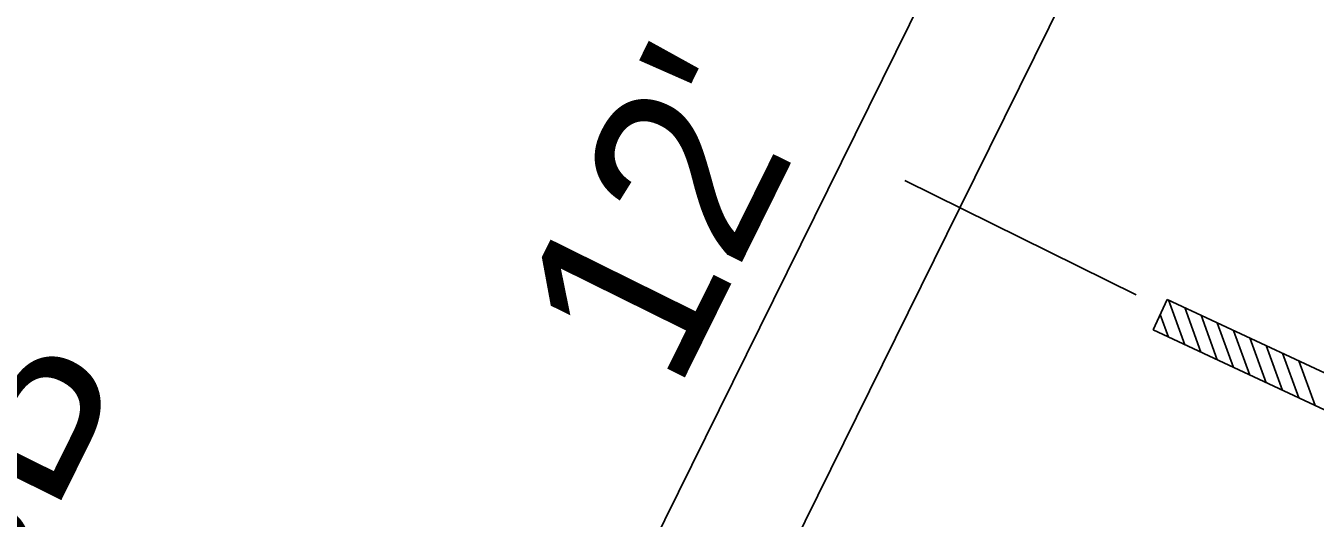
# Model space of a CAD drawing. Extents: x 14104283 to 14128447, y 8633203 to 8671666.
# Drawn here: x 14118204.1 to 14118260.9, y 8668549.8 to 8668571.5 of the extents above; entities that cross this region are included whole.
import ezdxf

# ---------------------------------------------------------------- set-up
doc = ezdxf.new("R2010")
doc.units = 0
doc.layers.add('Cell', color=7, linetype='Continuous')
doc.layers.add('dsnTextFinalPlan', color=7, linetype='Continuous')

msp = doc.modelspace()

# ---------------------------------------------------------------- linework, layer by layer
at = {"layer": 'Cell'}
for p, q in [((14118253.768, 8668558.079), (14118254.395, 8668559.424)), ((14118254.395, 8668559.424), (14118265.735, 8668554.131)), ((14118255.162, 8668557.429), (14118254.445, 8668559.401)), ((14118255.881, 8668557.093), (14118255.164, 8668559.065)), ((14118254.443, 8668557.764), (14118254.083, 8668558.754)), ((14118256.599, 8668556.758), (14118255.883, 8668558.73)), ((14118253.768, 8668558.079), (14118265.108, 8668552.786)), ((14118257.318, 8668556.422), (14118256.601, 8668558.394)), ((14118258.037, 8668556.086), (14118257.32, 8668558.058)), ((14118258.756, 8668555.751), (14118258.039, 8668557.723)), ((14118259.475, 8668555.415), (14118258.758, 8668557.387)), ((14118260.194, 8668555.08), (14118259.477, 8668557.052)), ((14118260.913, 8668554.744), (14118260.196, 8668556.716))]:
    msp.add_line(p, q, dxfattribs=at)
at = {"layer": 'dsnTextFinalPlan'}
for p, q in [((14118245.259, 8668563.464), (14118266.533, 8668606.492)), ((14118226.899, 8668538.89), (14118248.173, 8668581.918)), ((14118242.838, 8668564.661), (14118253.028, 8668559.623)), ((14118223.985, 8668520.436), (14118245.259, 8668563.464))]:
    msp.add_line(p, q, dxfattribs=at)

# ---------------------------------------------------------------- texts
for s, p in [("12'", (14118232.779, 8668555.256)), ('SB', (14118202.113, 8668543.398))]:
    msp.add_text(s, height=8, rotation=63.6911, dxfattribs=at).set_placement(p)

doc.saveas('drawing.dxf')
